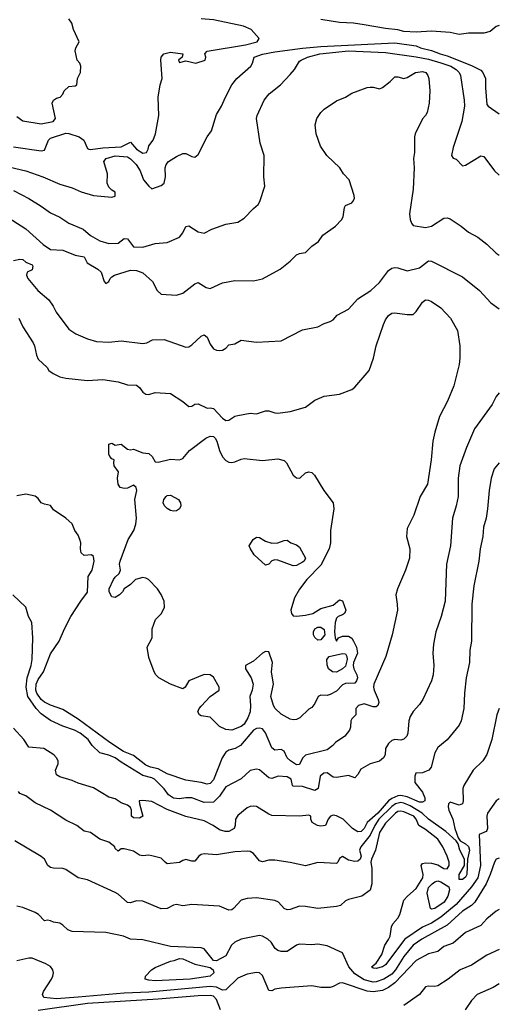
# Model space of a CAD drawing. Header units: metres. Extents: x -46681 to -43747, y -240911 to -237677.
# Tile 400 of 656: x -43825 to -43747, y -240660 to -240500. Entities that reach past the tile are written whole.
import ezdxf

# ---------------------------------------------------------------- set-up
doc = ezdxf.new("R2010")
doc.units = ezdxf.units.M
doc.layers.add('CONTOUR_INDEX', color=1, linetype='Continuous')
doc.layers.add('CONTOUR_INTER', color=3, linetype='Continuous')

msp = doc.modelspace()

# ---------------------------------------------------------------- linework, layer by layer
at = {"layer": 'CONTOUR_INDEX'}
for points, elevation in [([(-43825.6, -240520.61), (-43821.1, -240521.28), (-43820.6, -240521.18), (-43819.91, -240519.52), (-43819.6, -240519.24), (-43817.1, -240518.42), (-43816.6, -240518.43), (-43814.93, -240519.02), (-43814.15, -240519.52), (-43813.6, -240520.87), (-43813.34, -240521.02), (-43813.1, -240521.08), (-43811.1, -240520.77), (-43808.1, -240520.6), (-43806.6, -240519.86), (-43805.62, -240521.02), (-43804.6, -240521.67), (-43803.99, -240521.52), (-43803.71, -240521.02), (-43803.6, -240520.44), (-43802.92, -240519.52), (-43802.52, -240518.52), (-43801.99, -240515.52), (-43802.09, -240512.52), (-43801.76, -240510.52), (-43801.41, -240509.52), (-43801.67, -240506.52), (-43801.58, -240506.02), (-43801.16, -240505.52), (-43800.1, -240505.25), (-43798.1, -240505.5), (-43798.16, -240506.02), (-43798.76, -240506.52), (-43798.6, -240506.91), (-43797.6, -240506.66), (-43795.97, -240507.02), (-43794.46, -240506.52), (-43794.34, -240506.02), (-43794.47, -240505.52), (-43794.1, -240505.05), (-43787.87, -240504.02), (-43785.97, -240503.52), (-43785.67, -240503.02), (-43786.95, -240501.52), (-43788.19, -240501.02), (-43793.1, -240499.98), (-43795.1, -240499.79)], 95), ([(-43824.77, -240548.52), (-43824.1, -240549.92), (-43822.42, -240552.52), (-43822.18, -240553.02), (-43821.89, -240554.52), (-43821.6, -240555.17), (-43820.15, -240556.52), (-43819.85, -240557.02), (-43819.14, -240557.52), (-43818.1, -240558.02), (-43817.1, -240558.27), (-43813.6, -240558.64), (-43811.1, -240558.46), (-43808.6, -240558.87), (-43807.1, -240559.35), (-43805.6, -240559.38), (-43805.1, -240559.78), (-43804.6, -240560.52), (-43804.1, -240560.87), (-43803.6, -240560.89), (-43802.6, -240560.61), (-43800.1, -240560.75), (-43798.1, -240562.04), (-43797.1, -240562.85), (-43796.6, -240562.81), (-43796.1, -240562.49), (-43795.6, -240562.45), (-43794.1, -240563.14), (-43793.6, -240563.08), (-43793.1, -240563.22), (-43791.6, -240564.78), (-43791.1, -240565.12), (-43790.6, -240565.09), (-43789.6, -240564.46), (-43789.1, -240564.33), (-43787.1, -240563.96), (-43786.1, -240564.05), (-43784.6, -240563.58), (-43784.1, -240563.58), (-43783.1, -240563.92), (-43782.6, -240563.95), (-43780.6, -240563.68), (-43778.1, -240562.99), (-43776.6, -240561.82), (-43775.1, -240561.17), (-43772.6, -240560.85), (-43770.6, -240560.09), (-43770.1, -240559.71), (-43767.76, -240557.02), (-43767.06, -240555.02), (-43766.6, -240553), (-43765.41, -240549.52), (-43765.1, -240548.75), (-43764.6, -240548.06), (-43764.1, -240547.71), (-43763.6, -240547.64), (-43761.6, -240547.9), (-43760.6, -240547.88), (-43760.1, -240547.4), (-43759.1, -240545.91), (-43758.6, -240545.53), (-43758.1, -240545.59), (-43757.6, -240545.81), (-43756.1, -240546.8), (-43754.51, -240548.52), (-43753.4, -240550.52), (-43753.01, -240553.02), (-43752.99, -240555.02), (-43753.12, -240556.02), (-43754, -240559.52), (-43755.01, -240562.02), (-43756.33, -240564.52), (-43757.1, -240567.07), (-43757.42, -240568.52), (-43757.66, -240571.52), (-43758.27, -240575.52), (-43759.47, -240577.52), (-43760.49, -240580.52), (-43761.6, -240582.71), (-43761.67, -240584.02), (-43761.15, -240586.02), (-43761.2, -240587.52), (-43761.83, -240589.52), (-43763.15, -240592.52), (-43763.45, -240593.52), (-43763.19, -240595.02), (-43763.15, -240596.02), (-43764, -240600.02), (-43765.03, -240603.52), (-43767.01, -240608.02), (-43767.07, -240608.52), (-43766.94, -240609.02), (-43766.3, -240610.52), (-43766.21, -240611.02), (-43766.34, -240611.52), (-43766.6, -240611.73), (-43767.1, -240611.7), (-43768.6, -240611.24), (-43769.48, -240611.52), (-43769.93, -240612.02), (-43769.95, -240613.02), (-43770.6, -240613.67), (-43770.77, -240614.02), (-43770.81, -240615.02), (-43770.98, -240615.52), (-43771.72, -240616.52), (-43773.26, -240617.52), (-43773.66, -240618.02), (-43774.6, -240618.7), (-43778.1, -240619.58), (-43778.6, -240620.06), (-43779.1, -240621.13), (-43779.6, -240621.18), (-43780.58, -240620.52), (-43781.08, -240620.02), (-43781.6, -240618.95), (-43782.1, -240618.68), (-43783.1, -240618.8), (-43783.6, -240618.37), (-43784.6, -240615.97), (-43785.1, -240615.31), (-43785.6, -240615.18), (-43786.1, -240615.24), (-43786.6, -240615.54), (-43788.69, -240618.02), (-43789.57, -240618.52), (-43790.6, -240618.8), (-43791.1, -240619.08), (-43791.69, -240620.02), (-43793.1, -240623.59), (-43793.6, -240624.18), (-43794.1, -240624.31), (-43795.1, -240624.04), (-43797.6, -240623.67), (-43800.6, -240622.61), (-43802.1, -240621.79), (-43803.35, -240621.52), (-43804.1, -240621.19), (-43806.1, -240619.64), (-43807.73, -240619.02), (-43809.97, -240617.52), (-43815.1, -240613.72), (-43817.6, -240612.14), (-43819.6, -240611.46), (-43820.6, -240610.98), (-43821.13, -240610.52), (-43821.82, -240609.52), (-43821.99, -240609.02), (-43821.91, -240608.02), (-43821.6, -240607.28), (-43820.76, -240606.02), (-43819.6, -240603.12), (-43818.19, -240601.02), (-43817.34, -240599.02), (-43816.28, -240597.02), (-43814.69, -240594.52), (-43813.6, -240593.09), (-43813.46, -240590.52), (-43812.84, -240589.52), (-43812.5, -240588.02), (-43812.6, -240587.25), (-43812.93, -240587.02), (-43814.1, -240587.13), (-43814.6, -240586.67), (-43814.72, -240586.02), (-43814.68, -240585.02), (-43814.83, -240584.52), (-43815.1, -240583.79), (-43815.63, -240583.02), (-43816.1, -240581.96), (-43817.08, -240581.02), (-43819.1, -240579.69), (-43819.6, -240578.95), (-43820.6, -240578.76), (-43821.1, -240578.52), (-43821.6, -240577.82), (-43822.1, -240577.43), (-43823.6, -240577.14), (-43825.1, -240577.41)], 100), ([(-43746.6, -240636.32), (-43747.1, -240636.52), (-43747.4, -240637.02), (-43748.06, -240639.02), (-43748.73, -240640.52), (-43750.56, -240643.52), (-43751.1, -240644.02), (-43752.6, -240644.98), (-43755.1, -240647.22), (-43759.18, -240649.52), (-43760.6, -240650.5), (-43762.1, -240652.35), (-43763.48, -240654.52), (-43764.1, -240655.19), (-43765.39, -240656.02), (-43766.6, -240656.48), (-43767.1, -240656.54), (-43768.6, -240656.15), (-43770.1, -240655.18), (-43771.05, -240654.02), (-43772.1, -240651.73), (-43774.6, -240650.6), (-43776.1, -240650.36), (-43777.1, -240650.45), (-43779.1, -240650.36), (-43779.6, -240650.5), (-43781.1, -240651.52), (-43782.1, -240651.55), (-43782.6, -240651.36), (-43783.04, -240651.02), (-43783.69, -240650.02), (-43784.27, -240649.52), (-43785.1, -240649.03), (-43785.6, -240648.94), (-43788.6, -240649.53), (-43789.6, -240650.02), (-43790.13, -240650.52), (-43791.1, -240652.21), (-43792.6, -240653.06), (-43793.1, -240652.97), (-43794.6, -240651.11), (-43795.1, -240650.93), (-43800.1, -240650.7), (-43804.6, -240649.61), (-43806.6, -240649.5), (-43807.72, -240649.02), (-43810.6, -240648.46), (-43816.1, -240648.3), (-43816.77, -240648.02), (-43817.6, -240647.22), (-43818.1, -240646.91), (-43819.1, -240646.78), (-43819.6, -240646.52), (-43820.1, -240646.45), (-43820.6, -240646.56), (-43821.56, -240645.52), (-43822.1, -240645.18), (-43824.1, -240644.38), (-43825.1, -240644.16)], 95), ([(-43799.46, -240653.02), (-43798.6, -240652.65), (-43798.1, -240652.73), (-43796.1, -240653.58), (-43793.6, -240654.13), (-43793.14, -240654.52), (-43793.03, -240655.02), (-43793.63, -240655.52), (-43796.9, -240656.02), (-43802.6, -240656.29), (-43803.6, -240656.22), (-43804.2, -240656.02), (-43804.14, -240655.52), (-43803.16, -240654.52), (-43802.6, -240654.14), (-43800.1, -240653.11), (-43799.46, -240653.02)], 95)]:
    msp.add_lwpolyline(points, dxfattribs=dict(at, elevation=elevation))
at = {"layer": 'CONTOUR_INTER'}
for points, elevation in [([(-43825.1, -240515.71), (-43824.1, -240516.38), (-43821.1, -240516.86), (-43819.14, -240516.52), (-43818.78, -240516.02), (-43819.34, -240513.52), (-43819.1, -240513.03), (-43818.6, -240512.69), (-43818.01, -240512.52), (-43817.6, -240512.03), (-43817.38, -240511.52), (-43816.6, -240510.83), (-43815.6, -240510.71), (-43815.29, -240510.52), (-43815.21, -240509.52), (-43814.71, -240508.52), (-43814.64, -240507.52), (-43814.85, -240507.02), (-43815.26, -240506.52), (-43815.56, -240505.02), (-43815.46, -240504.52), (-43814.92, -240503.52), (-43815.84, -240501.52), (-43816.14, -240500.52), (-43816.6, -240499.82)], 94), ([(-43746.6, -240500.9), (-43747.1, -240501.07), (-43748.1, -240501.84), (-43749.1, -240502.13), (-43751.6, -240502.12), (-43753.1, -240502.33), (-43754.6, -240502), (-43757.6, -240501.81), (-43760.1, -240501.99), (-43762.1, -240501.86), (-43763.1, -240501.61), (-43765.1, -240501.39), (-43768.6, -240500.76), (-43770.33, -240500.52), (-43772.6, -240500.4), (-43775.6, -240499.91)], 96), ([(-43827.1, -240523.71), (-43823.6, -240524.53), (-43820.84, -240525.52), (-43818.1, -240526.71), (-43816.1, -240527.27), (-43814.6, -240527.97), (-43812.6, -240528.56), (-43809.6, -240528.79), (-43809.1, -240528.66), (-43809.06, -240528.02), (-43809.6, -240527.7), (-43810.1, -240527.16), (-43810.39, -240526.52), (-43810.34, -240525.02), (-43810.92, -240523.02), (-43810.55, -240522.52), (-43809.1, -240522.08), (-43807.1, -240522.27), (-43806.6, -240522.55), (-43805.69, -240523.52), (-43805.04, -240524.52), (-43804.48, -240526.02), (-43803.6, -240527.04), (-43803.1, -240527.45), (-43801.6, -240526.94), (-43801.09, -240526.52), (-43800.88, -240525.52), (-43800.93, -240524.02), (-43800.79, -240523.52), (-43800.38, -240523.02), (-43799.1, -240522.17), (-43798.1, -240521.73), (-43797.6, -240521.7), (-43796.6, -240522.19), (-43796.1, -240522.3), (-43795.6, -240521.89), (-43794.09, -240519.02), (-43793.42, -240518.02), (-43792.6, -240515.38), (-43791.76, -240514.02), (-43791.13, -240512.52), (-43790.09, -240510.52), (-43789.29, -240509.52), (-43787, -240507.52), (-43786.73, -240507.02), (-43786.49, -240506.02), (-43785.1, -240505.57), (-43783.1, -240505.16), (-43778.6, -240504.55), (-43775.6, -240504.3), (-43763.6, -240503.7), (-43760.1, -240504.2), (-43759.4, -240504.52), (-43757.6, -240504.94), (-43756.24, -240505.52), (-43755.1, -240505.8), (-43751.1, -240507.37), (-43749.6, -240508.16), (-43749.26, -240508.52), (-43748.86, -240509.52), (-43748.86, -240511.02), (-43748.6, -240513.75), (-43748.4, -240514.02), (-43746.6, -240515.24)], 96), ([(-43825.6, -240527.73), (-43823.1, -240529.04), (-43821.1, -240530.25), (-43819.6, -240531.37), (-43818.1, -240532.06), (-43816.6, -240533.05), (-43814.3, -240534.02), (-43813.1, -240535.04), (-43811.6, -240535.93), (-43810.1, -240536.35), (-43808.6, -240536.31), (-43807.6, -240535.55), (-43807.1, -240535.6), (-43806.1, -240536.87), (-43804.6, -240536.93), (-43802.6, -240536.34), (-43800.6, -240536.21), (-43798.6, -240535.33), (-43798.1, -240534.63), (-43797.6, -240533.56), (-43797.1, -240533.49), (-43795.6, -240534.47), (-43794.6, -240534.67), (-43793.37, -240534.02), (-43791.1, -240533.23), (-43789.1, -240532.86), (-43788.1, -240532.23), (-43786.6, -240530.64), (-43785.84, -240530.02), (-43785.55, -240529.52), (-43784.74, -240527.02), (-43784.89, -240525.52), (-43784.85, -240522.02), (-43785.51, -240520.02), (-43786.07, -240516.02), (-43786, -240515.52), (-43784.86, -240513.02), (-43784.05, -240512.02), (-43782.16, -240510.52), (-43780.6, -240508.87), (-43779.91, -240508.02), (-43779.1, -240506.68), (-43778.83, -240506.52), (-43777.79, -240506.02), (-43775.81, -240505.52), (-43771.1, -240505.02), (-43765.1, -240505.26), (-43760.1, -240505.99), (-43758.1, -240506.36), (-43756.1, -240506.94), (-43754.46, -240507.52), (-43753.59, -240508.02), (-43753.12, -240508.52), (-43752.93, -240509.02), (-43752.32, -240513.02), (-43752.28, -240514.02), (-43752.7, -240516.52), (-43754.1, -240520.75), (-43754.35, -240522.02), (-43754.1, -240522.49), (-43753.6, -240522.61), (-43752.6, -240523.74), (-43752.1, -240523.63), (-43749.6, -240522.1), (-43749.1, -240522.18), (-43747.39, -240524.52), (-43746.6, -240525.23)], 97), ([(-43827.1, -240531.74), (-43823.6, -240533.95), (-43820.81, -240536.52), (-43819.6, -240537.33), (-43817.6, -240537.45), (-43815.6, -240538.25), (-43814.1, -240538.52), (-43813.63, -240539.52), (-43811.89, -240540.52), (-43811.34, -240541.02), (-43810.85, -240542.52), (-43810.6, -240542.86), (-43810.1, -240542.52), (-43809.87, -240542.02), (-43809.6, -240541.76), (-43809.2, -240541.52), (-43806.6, -240540.71), (-43805.6, -240540.73), (-43804.6, -240541.12), (-43803.02, -240542.52), (-43802.23, -240544.02), (-43801.6, -240544.58), (-43799.1, -240544.74), (-43798.1, -240544.42), (-43796.1, -240542.91), (-43795.6, -240542.67), (-43794.27, -240543.52), (-43793.6, -240543.66), (-43791.6, -240542.75), (-43789.6, -240542.35), (-43786.6, -240542.4), (-43785.1, -240542.09), (-43782.26, -240540.52), (-43780.6, -240539.22), (-43779.6, -240538.2), (-43779.1, -240537.96), (-43778.1, -240537.8), (-43777.1, -240536.78), (-43776.02, -240536.02), (-43775.29, -240535.02), (-43773.23, -240533.52), (-43772.28, -240532.52), (-43771.97, -240532.02), (-43771.8, -240530.52), (-43771.6, -240530.16), (-43770.6, -240529.76), (-43770.41, -240529.52), (-43770.17, -240529.02), (-43770.23, -240528.52), (-43771.04, -240526.02), (-43771.94, -240525.02), (-43772.56, -240524.02), (-43774.65, -240522.02), (-43775.7, -240520.52), (-43776.39, -240518.52), (-43776.54, -240517.02), (-43776.27, -240516.02), (-43775.61, -240515.02), (-43775.1, -240514.49), (-43773.1, -240513.13), (-43771.6, -240512.55), (-43770.6, -240511.91), (-43768.1, -240510.99), (-43767.6, -240510.91), (-43767.1, -240510.9), (-43766.1, -240511.18), (-43765.6, -240510.96), (-43764.35, -240510.02), (-43763.6, -240509.21), (-43763.1, -240509.21), (-43762.1, -240509.5), (-43761.6, -240509.36), (-43760.24, -240508.52), (-43759.1, -240508.37), (-43758.57, -240508.52), (-43758.2, -240509.02), (-43758.04, -240509.52), (-43757.89, -240511.52), (-43757.98, -240513.52), (-43758.34, -240515.02), (-43758.6, -240515.54), (-43759.1, -240516.08), (-43760.29, -240518.52), (-43760.39, -240519.02), (-43760.39, -240521.52), (-43760.56, -240522.52), (-43760.46, -240524.02), (-43760.59, -240527.52), (-43761.2, -240531.52), (-43761.1, -240532.43), (-43760.89, -240533.02), (-43760.6, -240533.42), (-43758.6, -240533.75), (-43757.6, -240533.53), (-43755.6, -240532.23), (-43755.1, -240532.15), (-43754.6, -240532.35), (-43752.82, -240533.52), (-43751.62, -240534.52), (-43750.1, -240535.33), (-43748.6, -240536.47), (-43747.1, -240537.92), (-43746.6, -240538.23)], 98), ([(-43825.6, -240539.14), (-43824.6, -240538.92), (-43824.1, -240538.97), (-43823.6, -240539.38), (-43822.6, -240539.81), (-43822.48, -240540.02), (-43822.6, -240540.63), (-43823.41, -240541.02), (-43823.49, -240541.52), (-43823.29, -240542.02), (-43821.68, -240544.02), (-43819.87, -240545.52), (-43819.17, -240546.52), (-43818.69, -240547.52), (-43816.6, -240550.31), (-43815.46, -240551.02), (-43813.6, -240551.88), (-43812.1, -240552.3), (-43810.1, -240552.42), (-43808.1, -240552.21), (-43804.6, -240552.62), (-43803.94, -240552.52), (-43803, -240552.02), (-43801.1, -240551.95), (-43797.6, -240553.21), (-43797.1, -240553.18), (-43796.6, -240552.86), (-43795.1, -240551.44), (-43794.6, -240551.19), (-43794.1, -240551.61), (-43793.6, -240552.75), (-43793.1, -240553.48), (-43792.6, -240553.7), (-43792.1, -240553.74), (-43791.6, -240553.69), (-43791.1, -240553.39), (-43790.6, -240552.86), (-43789.6, -240552.68), (-43788.6, -240552.07), (-43786.1, -240552.42), (-43782.1, -240552.16), (-43778.6, -240550.42), (-43776.1, -240549.93), (-43775.1, -240549.35), (-43774.1, -240549.06), (-43773.6, -240548.77), (-43772.98, -240548.02), (-43771.1, -240547.05), (-43769.6, -240545.36), (-43767.48, -240544.02), (-43766.1, -240542.71), (-43764.6, -240540.74), (-43764.1, -240540.38), (-43763.6, -240540.24), (-43763.1, -240540.3), (-43761.6, -240540.78), (-43759.6, -240540.29), (-43758.1, -240539.17), (-43757.6, -240539.22), (-43752.6, -240541.8), (-43749.81, -240544.02), (-43747.99, -240546.02), (-43746.6, -240546.98)], 99), ([(-43746.6, -240560.67), (-43747.1, -240561.25), (-43747.77, -240562.52), (-43750.61, -240566.52), (-43751.91, -240569.52), (-43753.04, -240572.52), (-43753.27, -240574.52), (-43753.3, -240577.52), (-43753.59, -240579.02), (-43754.23, -240581.02), (-43754.51, -240585.52), (-43755.19, -240588.52), (-43755.39, -240594.52), (-43756.03, -240597.02), (-43756.92, -240599.52), (-43757.32, -240601.52), (-43757.41, -240603.02), (-43757.25, -240605.02), (-43757.35, -240606.52), (-43757.61, -240607.52), (-43759.05, -240610.52), (-43759.6, -240611.37), (-43760.6, -240612.49), (-43761.1, -240613.31), (-43761.3, -240614.02), (-43761.46, -240616.02), (-43761.66, -240616.52), (-43762.1, -240617), (-43762.6, -240617.15), (-43763.6, -240617.03), (-43764.1, -240617.22), (-43764.6, -240617.68), (-43765.1, -240618.51), (-43765.15, -240619.52), (-43765.43, -240620.02), (-43766.1, -240620.55), (-43767.6, -240620.98), (-43769.1, -240621.89), (-43769.6, -240622.72), (-43770.1, -240623.26), (-43771.1, -240622.9), (-43773.1, -240623.22), (-43773.6, -240623.16), (-43774.6, -240622.46), (-43775.16, -240622.52), (-43775.74, -240623.02), (-43776.07, -240625.02), (-43776.6, -240625.35), (-43778.6, -240624.69), (-43780.1, -240624.63), (-43780.26, -240624.52), (-43780.43, -240623.52), (-43781.1, -240623.11), (-43782.55, -240623.02), (-43783.6, -240623.37), (-43784.1, -240623.3), (-43785.6, -240621.99), (-43786.1, -240621.85), (-43787.1, -240622.1), (-43788.6, -240623.43), (-43791.1, -240624.73), (-43792.1, -240626.24), (-43793.1, -240627.24), (-43794.6, -240627.27), (-43796.6, -240626.53), (-43797.6, -240626.53), (-43798.6, -240626.69), (-43799.6, -240626.59), (-43800.43, -240626.02), (-43801.1, -240625.04), (-43802.67, -240623.52), (-43803.1, -240623.27), (-43804.6, -240622.9), (-43808.1, -240620.74), (-43809.1, -240620), (-43810.1, -240619.59), (-43811.6, -240619.21), (-43812.82, -240618.02), (-43813.49, -240617.02), (-43814.79, -240616.02), (-43815.67, -240615.52), (-43817.6, -240614.88), (-43819.6, -240613.95), (-43821.1, -240612.84), (-43821.94, -240612.02), (-43823.28, -240610.02), (-43823.57, -240608.52), (-43823.4, -240607.02), (-43822.76, -240605.02), (-43822.57, -240604.02), (-43822.47, -240600.52), (-43822.63, -240598.02), (-43823.16, -240597.02), (-43823.62, -240595.52), (-43825.75, -240593.52)], 99), ([(-43794.33, -240568.02), (-43793.6, -240567.69), (-43793.1, -240567.74), (-43792.82, -240568.02), (-43792.55, -240568.52), (-43792.11, -240570.02), (-43791.6, -240571.05), (-43791.1, -240571.67), (-43790.6, -240571.9), (-43790.1, -240571.98), (-43789.6, -240571.88), (-43788.6, -240571.41), (-43788.1, -240571.35), (-43785.1, -240571.64), (-43782.6, -240571.38), (-43781.6, -240571.64), (-43781.22, -240572.02), (-43780.12, -240574.02), (-43779.6, -240574.47), (-43779.05, -240574.52), (-43778.1, -240573.67), (-43777.6, -240573.5), (-43777.1, -240573.59), (-43776.67, -240574.02), (-43775.13, -240576.52), (-43773.6, -240578.52), (-43773.52, -240579.52), (-43774.05, -240583.02), (-43774.04, -240585.02), (-43774.29, -240586.02), (-43775.6, -240588.68), (-43777.88, -240591.02), (-43779.1, -240592.56), (-43779.9, -240594.02), (-43780.53, -240596.02), (-43780.4, -240596.52), (-43780.1, -240596.94), (-43779.6, -240596.99), (-43778.1, -240596.79), (-43776.94, -240596.52), (-43775.6, -240595.74), (-43773.6, -240595.21), (-43772.6, -240594.34), (-43772.1, -240594.46), (-43771.54, -240596.02), (-43771.79, -240596.52), (-43772.1, -240596.77), (-43772.79, -240597.02), (-43773.1, -240597.3), (-43773.28, -240598.02), (-43773.41, -240599.52), (-43773.29, -240600.52), (-43773.1, -240601.05), (-43772.75, -240600.52), (-43772.1, -240600.22), (-43771.1, -240600.22), (-43770.6, -240600.53), (-43770.29, -240601.02), (-43769.85, -240602.02), (-43769.66, -240603.02), (-43770.29, -240604.52), (-43770.34, -240605.02), (-43770.28, -240605.52), (-43769.76, -240606.52), (-43769.68, -240607.02), (-43769.83, -240607.52), (-43770.1, -240607.87), (-43771.6, -240607.94), (-43772.1, -240608.15), (-43773.1, -240609.16), (-43774.1, -240609.73), (-43774.6, -240609.87), (-43775.6, -240609.85), (-43776.07, -240610.02), (-43776.6, -240611.17), (-43777.1, -240611.84), (-43777.6, -240612.09), (-43779.03, -240613.52), (-43779.6, -240613.77), (-43780.1, -240613.84), (-43780.6, -240613.71), (-43782.1, -240612.9), (-43783.08, -240612.02), (-43783.35, -240611.52), (-43783.74, -240610.02), (-43783.31, -240608.02), (-43783.64, -240606.02), (-43783.47, -240604.52), (-43784.1, -240602.76), (-43784.6, -240602.71), (-43785.1, -240602.99), (-43786.6, -240604.29), (-43787.86, -240605.02), (-43787.86, -240605.52), (-43786.94, -240607.02), (-43786.65, -240608.02), (-43786.79, -240609.02), (-43787.16, -240610.02), (-43787.05, -240611.52), (-43787.14, -240612.52), (-43787.5, -240613.52), (-43788.1, -240614.55), (-43788.6, -240614.93), (-43790.1, -240615.51), (-43791.1, -240615.4), (-43792.1, -240614.94), (-43793.6, -240613.39), (-43795.1, -240613.17), (-43795.34, -240613.02), (-43795.61, -240612.52), (-43795.43, -240612.02), (-43795.1, -240611.6), (-43793.6, -240610.03), (-43792.16, -240609.02), (-43792.17, -240608.52), (-43793.1, -240606.88), (-43793.6, -240606.51), (-43794.6, -240606.49), (-43797.1, -240607.52), (-43797.68, -240608.52), (-43798.1, -240608.78), (-43800.09, -240608.02), (-43801.97, -240607.02), (-43802.46, -240606.52), (-43802.72, -240606.02), (-43803.6, -240603.7), (-43803.88, -240602.02), (-43803.05, -240600.52), (-43803.05, -240599.02), (-43802.52, -240597.52), (-43801.53, -240596.52), (-43801.04, -240595.52), (-43801.12, -240594.52), (-43801.6, -240593.44), (-43802.2, -240592.52), (-43803.65, -240591.02), (-43804.1, -240590.78), (-43804.6, -240590.7), (-43805.76, -240591.02), (-43806.6, -240591.8), (-43807.6, -240592.52), (-43807.87, -240593.02), (-43808.35, -240593.52), (-43809.1, -240593.94), (-43809.6, -240593.85), (-43810.06, -240593.02), (-43810.06, -240592.52), (-43809.35, -240591.02), (-43809.1, -240590.62), (-43808.42, -240590.02), (-43808.23, -240589.52), (-43808.4, -240588.52), (-43808.27, -240588.02), (-43806.97, -240584.52), (-43806.06, -240583.02), (-43805.72, -240582.02), (-43805.62, -240581.02), (-43805.86, -240578.02), (-43805.56, -240576.52), (-43805.65, -240576.02), (-43806.1, -240575.65), (-43807.1, -240576.13), (-43807.6, -240576.19), (-43808.29, -240576.02), (-43808.57, -240575.52), (-43808.68, -240574.52), (-43808.55, -240573.52), (-43809.25, -240572.52), (-43809.31, -240572.02), (-43809.22, -240571.52), (-43809.6, -240571.37), (-43809.96, -240571.02), (-43810.1, -240570.63), (-43810.1, -240569.01), (-43809.6, -240568.82), (-43809.1, -240569.15), (-43808.1, -240569.02), (-43807.1, -240569.81), (-43806.6, -240569.91), (-43806.1, -240569.83), (-43804.6, -240570.41), (-43803.6, -240570.51), (-43803.08, -240571.02), (-43802.6, -240571.88), (-43802.1, -240571.9), (-43800.1, -240571.41), (-43798.6, -240571.54), (-43798.1, -240571.32), (-43796.98, -240570.02), (-43794.33, -240568.02)], 101), ([(-43746.6, -240572.05), (-43747.41, -240573.02), (-43747.92, -240574.52), (-43748.27, -240576.52), (-43748.49, -240579.52), (-43748.74, -240581.02), (-43749.18, -240582.52), (-43749.27, -240584.02), (-43749.69, -240586.02), (-43749.9, -240588.02), (-43750.76, -240592.02), (-43751.04, -240595.02), (-43751.13, -240601.02), (-43751.39, -240602.52), (-43751.45, -240604.52), (-43751.97, -240607.02), (-43752.24, -240609.52), (-43752.35, -240612.02), (-43752.79, -240614.02), (-43753.1, -240614.7), (-43755.1, -240617.12), (-43756.6, -240618.32), (-43757.1, -240619.21), (-43757.7, -240621.52), (-43758.07, -240622.02), (-43759.1, -240622.49), (-43760.17, -240622.52), (-43760.35, -240623.02), (-43760.31, -240624.02), (-43759.1, -240625.59), (-43758.73, -240626.52), (-43758.73, -240627.02), (-43759.1, -240627.26), (-43759.6, -240627.22), (-43761.6, -240626.36), (-43762.6, -240626.15), (-43763.1, -240626.22), (-43764.1, -240626.64), (-43764.6, -240627.03), (-43766.38, -240629.02), (-43768.1, -240630.52), (-43768.58, -240631.52), (-43769.08, -240632.02), (-43769.6, -240632.06), (-43770.48, -240631.52), (-43772.02, -240630.02), (-43773.1, -240629.47), (-43773.6, -240629.37), (-43774.03, -240629.52), (-43774.46, -240630.02), (-43774.87, -240631.02), (-43775.6, -240631.15), (-43776.18, -240631.02), (-43777.01, -240630.52), (-43777.27, -240630.02), (-43777.26, -240629.52), (-43777.6, -240629.37), (-43779.1, -240629.5), (-43783.6, -240629.39), (-43784.1, -240629.21), (-43786.1, -240627.95), (-43786.6, -240627.86), (-43787.1, -240627.92), (-43787.6, -240628.16), (-43789.1, -240629.38), (-43789.53, -240630.02), (-43789.57, -240631.02), (-43789.71, -240631.52), (-43790.6, -240632.01), (-43791.2, -240632.02), (-43792.1, -240631.73), (-43793.15, -240631.02), (-43794.6, -240630.28), (-43797.6, -240629.55), (-43800.6, -240628.44), (-43803.1, -240627.1), (-43804.6, -240626.94), (-43805.16, -240627.02), (-43805.13, -240627.52), (-43804.57, -240629.52), (-43805.1, -240629.82), (-43806.1, -240629.78), (-43806.42, -240629.52), (-43806.41, -240628.52), (-43806.6, -240628.08), (-43807.1, -240627.7), (-43808.1, -240627.32), (-43809.1, -240626.68), (-43810.1, -240626.41), (-43812.6, -240624.88), (-43815.1, -240624.17), (-43816.1, -240623.71), (-43818.1, -240623.1), (-43818.6, -240622.79), (-43818.81, -240622.02), (-43818.37, -240621.02), (-43818.37, -240620.52), (-43818.6, -240620.02), (-43819.05, -240619.52), (-43820.7, -240618.52), (-43823.1, -240618.31), (-43823.92, -240617.02), (-43825.6, -240615.17)], 98), ([(-43800.79, -240577.52), (-43800.6, -240577.34), (-43800.1, -240577.27), (-43798.76, -240578.02), (-43798.43, -240578.52), (-43798.38, -240579.02), (-43798.6, -240579.53), (-43799.1, -240579.84), (-43799.6, -240579.9), (-43800.1, -240579.78), (-43800.6, -240579.44), (-43801.03, -240579.02), (-43801.26, -240578.52), (-43801.19, -240578.02), (-43800.79, -240577.52)], 102), ([(-43786.65, -240584.52), (-43786.1, -240584.13), (-43785.6, -240584.18), (-43784.6, -240584.8), (-43783.6, -240585.09), (-43782.6, -240585.05), (-43781.6, -240584.64), (-43781.1, -240584.59), (-43780.52, -240585.02), (-43779.6, -240585.39), (-43779.1, -240585.76), (-43778.13, -240587.52), (-43778.36, -240588.02), (-43778.6, -240588.2), (-43779.6, -240588.71), (-43780.1, -240588.81), (-43782.6, -240587.85), (-43783.1, -240587.8), (-43783.6, -240587.95), (-43784.1, -240588.54), (-43784.6, -240588.68), (-43786.46, -240587.02), (-43787.05, -240586.02), (-43787.26, -240585.52), (-43786.65, -240584.52)], 102), ([(-43776.6, -240599.02), (-43776.1, -240598.79), (-43775.6, -240598.77), (-43775.1, -240599.13), (-43775, -240600.02), (-43775.6, -240600.85), (-43776.1, -240600.87), (-43776.6, -240600.43), (-43776.8, -240600.02), (-43776.84, -240599.52), (-43776.6, -240599.02)], 102), ([(-43774.27, -240603.52), (-43772.1, -240603.03), (-43771.6, -240603.11), (-43771.37, -240603.52), (-43771.33, -240604.02), (-43771.6, -240605.09), (-43772.09, -240605.52), (-43773.1, -240606.1), (-43773.74, -240606.02), (-43774.37, -240605.52), (-43774.6, -240604.9), (-43774.67, -240604.02), (-43774.27, -240603.52)], 102), ([(-43746.6, -240611.99), (-43747.02, -240613.02), (-43747.79, -240617.02), (-43748.6, -240619.48), (-43749.26, -240620.52), (-43750.83, -240622.02), (-43752.38, -240624.52), (-43752.52, -240625.02), (-43752.48, -240627.02), (-43752.58, -240627.52), (-43753.1, -240627.7), (-43754.6, -240627.26), (-43754.87, -240627.52), (-43754.94, -240628.02), (-43754.81, -240628.52), (-43754.13, -240630.02), (-43753.82, -240631.52), (-43753.28, -240633.02), (-43752.96, -240633.52), (-43752.1, -240634), (-43751.6, -240634.44), (-43751.46, -240635.02), (-43751.79, -240636.52), (-43751.89, -240639.02), (-43752.1, -240639.41), (-43752.6, -240639.81), (-43753.1, -240639.79), (-43753.15, -240639.52), (-43753.1, -240639.01), (-43752.27, -240637.52), (-43752.23, -240636.52), (-43752.99, -240635.02), (-43753.27, -240634.02), (-43753.6, -240633.52), (-43755.29, -240632.02), (-43758.1, -240629.98), (-43759.12, -240629.02), (-43761.1, -240627.84), (-43762.1, -240627.39), (-43762.6, -240627.31), (-43763.48, -240627.52), (-43764.1, -240627.93), (-43766.2, -240630.02), (-43766.86, -240631.02), (-43767.6, -240632.6), (-43769.12, -240634.52), (-43769.32, -240635.02), (-43769.08, -240636.02), (-43769.24, -240636.52), (-43769.6, -240636.82), (-43770.1, -240636.91), (-43771.1, -240636.69), (-43772.1, -240636.06), (-43772.6, -240636.42), (-43772.85, -240637.02), (-43773.1, -240637.23), (-43776.1, -240637.04), (-43778.1, -240637.61), (-43780.6, -240637.04), (-43783.1, -240636.66), (-43784.1, -240636.69), (-43785.1, -240636.93), (-43785.6, -240636.77), (-43786.6, -240635.56), (-43787.1, -240635.26), (-43787.6, -240635.2), (-43789.6, -240635.32), (-43792.6, -240635.78), (-43794.6, -240635.65), (-43795.1, -240635.76), (-43795.49, -240636.02), (-43796.1, -240636.84), (-43796.6, -240636.86), (-43797.6, -240636.57), (-43798.1, -240636.71), (-43798.6, -240637.03), (-43800.6, -240637.26), (-43800.97, -240637.02), (-43801.6, -240636.33), (-43803.1, -240635.94), (-43803.6, -240635.84), (-43804.6, -240635.95), (-43805.1, -240635.87), (-43806.1, -240635.22), (-43807.6, -240634.84), (-43808.1, -240634.81), (-43808.6, -240635.21), (-43809.1, -240634.8), (-43809.14, -240634.52), (-43810.1, -240633.74), (-43811.6, -240633.23), (-43813.1, -240632.15), (-43814.1, -240631.98), (-43815.31, -240631.02), (-43817.1, -240630.17), (-43819.6, -240628.54), (-43822.1, -240627.34), (-43823.6, -240626.23), (-43824.6, -240625.83), (-43824.83, -240625.52)], 97), ([(-43746.6, -240626.69), (-43747.1, -240627.03), (-43748.49, -240629.02), (-43748.63, -240629.52), (-43748.5, -240631.52), (-43748.6, -240631.87), (-43748.71, -240632.02), (-43749.86, -240632.52), (-43749.67, -240637.52), (-43750.1, -240639.52), (-43751.11, -240641.02), (-43753.6, -240643.88), (-43756.1, -240645.93), (-43757.6, -240646.91), (-43759.1, -240647.58), (-43761.94, -240649.52), (-43765.1, -240653.71), (-43765.6, -240654.02), (-43766.6, -240654.27), (-43767.1, -240654.25), (-43767.37, -240654.02), (-43766.6, -240653.43), (-43765.71, -240652.02), (-43765.21, -240650.52), (-43764.6, -240649.59), (-43764.37, -240649.02), (-43764.13, -240647.52), (-43763.92, -240647.02), (-43763.1, -240646.13), (-43762.76, -240645.52), (-43762.1, -240643.2), (-43761.51, -240642.52), (-43760.1, -240641.26), (-43759.03, -240639.52), (-43758.98, -240639.02), (-43759.33, -240637.52), (-43759.1, -240637.23), (-43758.6, -240637.09), (-43757.6, -240637.15), (-43756.6, -240637.43), (-43755.6, -240638.02), (-43755.1, -240638.06), (-43754.77, -240637.52), (-43754.76, -240637.02), (-43755.1, -240636.02), (-43755.79, -240634.52), (-43756.6, -240633.25), (-43758.6, -240631.66), (-43759.7, -240631.02), (-43760.11, -240630.02), (-43760.49, -240629.52), (-43762.1, -240628.8), (-43762.6, -240628.69), (-43763.1, -240628.76), (-43763.5, -240629.02), (-43765.1, -240630.66), (-43766.1, -240632.15), (-43766.75, -240635.02), (-43767.39, -240636.52), (-43767.47, -240637.02), (-43767.35, -240638.02), (-43767.34, -240640.52), (-43767.6, -240641.55), (-43768.96, -240642.52), (-43771.1, -240643.05), (-43771.6, -240643.3), (-43772.42, -240644.02), (-43773.1, -240644.19), (-43776.1, -240644.56), (-43778.1, -240644.22), (-43779.1, -240644.17), (-43780.6, -240644.72), (-43781.1, -240644.74), (-43781.6, -240644.51), (-43782.53, -240643.52), (-43783.1, -240643.23), (-43786.1, -240642.81), (-43787.6, -240642.91), (-43788.6, -240643.19), (-43789.82, -240644.52), (-43790.1, -240644.73), (-43790.6, -240644.81), (-43792.1, -240644.18), (-43796.6, -240643.9), (-43798.1, -240644.11), (-43799.1, -240643.91), (-43799.6, -240644.01), (-43800.6, -240644.55), (-43801.6, -240644.59), (-43804.6, -240643.35), (-43805.6, -240643.26), (-43806.6, -240643.59), (-43807.1, -240643.55), (-43808.6, -240642.19), (-43809.1, -240641.91), (-43813.6, -240639.86), (-43815.1, -240639.56), (-43817.1, -240638.2), (-43817.6, -240638.04), (-43819.1, -240637.99), (-43819.6, -240637.86), (-43820.04, -240637.52), (-43820.59, -240636.52), (-43821.1, -240636.1), (-43825.42, -240633.52)], 96), ([(-43757.53, -240640.52), (-43757.1, -240640.21), (-43756.6, -240640.06), (-43756.1, -240640.18), (-43754.79, -240641.02), (-43754.67, -240641.52), (-43754.95, -240642.52), (-43755.59, -240643.52), (-43757.1, -240644.52), (-43757.6, -240644.64), (-43757.77, -240644.52), (-43758.33, -240642.02), (-43758.1, -240641.14), (-43757.53, -240640.52)], 97), ([(-43746.6, -240644.72), (-43747.1, -240644.95), (-43748.6, -240646.19), (-43749.6, -240647.3), (-43752.1, -240648.46), (-43754.1, -240650.18), (-43755.6, -240650.7), (-43756.6, -240651.51), (-43758.1, -240651.92), (-43760.1, -240652.98), (-43763.6, -240656.61), (-43764.6, -240657.4), (-43765.6, -240657.88), (-43767.1, -240658.11), (-43768.1, -240657.98), (-43772.1, -240656.62), (-43772.6, -240656.7), (-43773.6, -240657.24), (-43774.1, -240657.37), (-43775.6, -240657.4), (-43777.1, -240657.1), (-43782.1, -240657.48), (-43783.1, -240657.68), (-43783.6, -240657.92), (-43784.1, -240657.85), (-43785.1, -240655.45), (-43785.6, -240655), (-43786.1, -240654.97), (-43787.6, -240655.23), (-43789.1, -240655.87), (-43791.1, -240657.78), (-43791.6, -240657.82), (-43792.6, -240657.34), (-43793.6, -240657.22), (-43803.6, -240658.14), (-43807.6, -240658.33), (-43815.1, -240658.98), (-43818.6, -240659.21), (-43820.71, -240659.02), (-43820.92, -240658.52), (-43820.73, -240658.02), (-43819.43, -240656.02), (-43819.22, -240655.52), (-43819.12, -240655.02), (-43819.21, -240654.52), (-43819.6, -240653.95), (-43820.36, -240653.52), (-43822.6, -240652.63), (-43823.1, -240652.63), (-43825.1, -240653.05)], 94), ([(-43746.6, -240651.22), (-43748.6, -240652.11), (-43751.1, -240653.75), (-43752.95, -240654.52), (-43754.91, -240656.02), (-43756.6, -240657.09), (-43757.1, -240657.23), (-43758.1, -240657.17), (-43758.6, -240657.28), (-43759.6, -240658.5), (-43762.1, -240660.31)], 93), ([(-43746.6, -240656.79), (-43747.6, -240657.37), (-43750.18, -240658.52), (-43751.1, -240659.51), (-43752.15, -240661.02)], 92), ([(-43791.94, -240661.02), (-43792.6, -240659.32), (-43793.1, -240658.81), (-43793.6, -240658.68), (-43795.6, -240658.72), (-43802.1, -240659.27), (-43813.6, -240659.98), (-43821.6, -240661.12)], 93)]:
    msp.add_lwpolyline(points, dxfattribs=dict(at, elevation=elevation))

doc.saveas('drawing.dxf')
